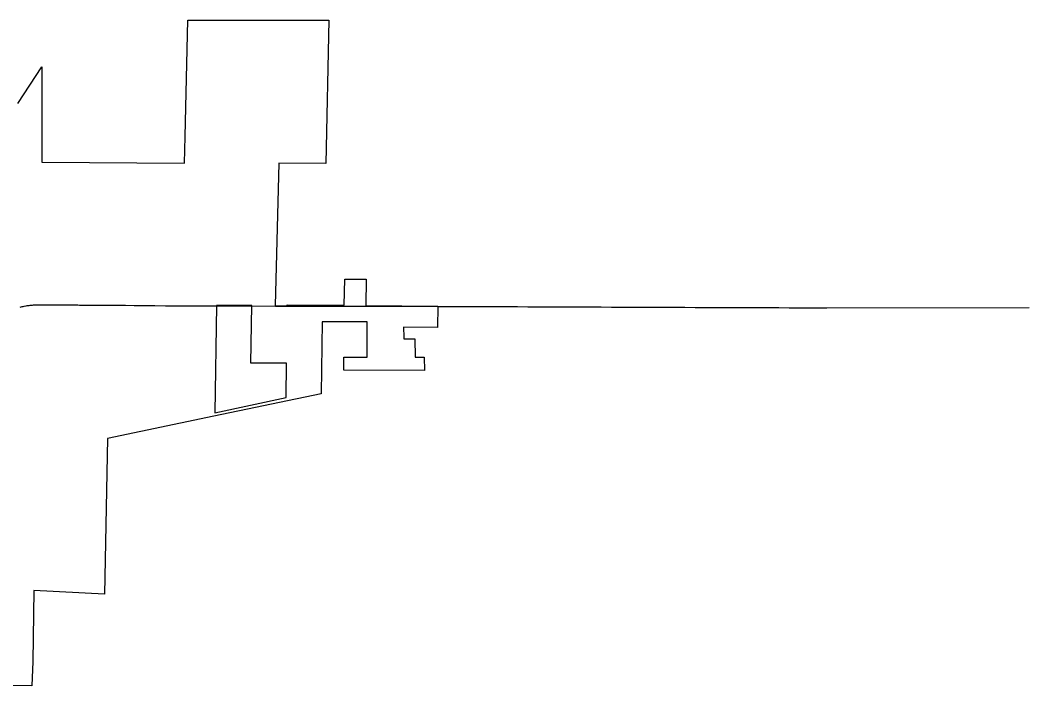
# Model space of a CAD drawing. Extents: x 0 to 34, y 0 to 22.
# Drawn here: x 4.8411 to 4.9929, y 19.4328 to 19.5337 of the extents above; entities that cross this region are included whole.
import ezdxf

# ---------------------------------------------------------------- set-up
doc = ezdxf.new("R2010")
doc.units = 0
doc.layers.add('GM_X_Corporation', color=7, linetype='Continuous')
doc.layers.add('GM_X_State_Route', color=7, linetype='Continuous')

msp = doc.modelspace()

# ---------------------------------------------------------------- linework, layer by layer
at = {"layer": 'GM_X_Corporation'}
msp.add_lwpolyline([(4.840789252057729, 19.521028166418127), (4.844413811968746, 19.526609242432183), (4.844413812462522, 19.512164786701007), (4.866014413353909, 19.512011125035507), (4.866123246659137, 19.516046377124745), (4.866522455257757, 19.533671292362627), (4.887870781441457, 19.533636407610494), (4.887417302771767, 19.51197413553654), (4.880288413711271, 19.51197794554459), (4.87974920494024, 19.490428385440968), (4.879749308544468, 19.490420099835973), (4.881560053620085, 19.49041435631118), (4.881561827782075, 19.490546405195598), (4.890187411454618, 19.49047706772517), (4.890274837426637, 19.494445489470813), (4.893501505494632, 19.494428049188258), (4.893431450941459, 19.490450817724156), (4.904354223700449, 19.490361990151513), (4.9043122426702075, 19.487141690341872), (4.899142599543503, 19.487183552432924), (4.899184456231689, 19.48567660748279), (4.899184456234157, 19.485404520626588), (4.900879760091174, 19.48540452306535), (4.900921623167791, 19.48262087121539), (4.902282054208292, 19.4826208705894), (4.9023029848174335, 19.480590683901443), (4.890142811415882, 19.480674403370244), (4.890100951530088, 19.482641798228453), (4.893659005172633, 19.482641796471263), (4.893659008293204, 19.48799980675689), (4.8868568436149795, 19.487999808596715), (4.886668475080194, 19.47707448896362), (4.870427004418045, 19.473683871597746), (4.854347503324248, 19.470313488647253), (4.8538968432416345, 19.44673811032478), (4.843189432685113, 19.44730763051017), (4.843065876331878, 19.436561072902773), (4.842926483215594, 19.432846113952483), (4.821935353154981, 19.43301355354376)], dxfattribs=at)
msp.add_lwpolyline([(4.87085362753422, 19.490435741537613), (4.87059444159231, 19.474207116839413), (4.881373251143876, 19.476509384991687), (4.88144309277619, 19.48170818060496), (4.87604478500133, 19.48172229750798), (4.876213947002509, 19.49043130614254)], close=True, dxfattribs=at)
at = {"layer": 'GM_X_State_Route'}
for p, q in [((4.870885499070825, 19.490389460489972), (4.879769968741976, 19.490371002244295)), ((4.879769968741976, 19.490371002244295), (4.881627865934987, 19.49036731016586))]:
    msp.add_line(p, q, dxfattribs=at)
for points in [[(4.841115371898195, 19.49020330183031), (4.841270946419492, 19.490243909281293), (4.841426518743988, 19.49028240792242), (4.841583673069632, 19.490318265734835), (4.8417408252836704, 19.49035201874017), (4.8420256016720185, 19.490405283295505), (4.84218380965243, 19.490430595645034), (4.842343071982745, 19.490453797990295), (4.842502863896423, 19.49047436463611), (4.842662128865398, 19.490492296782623), (4.842822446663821, 19.49050864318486), (4.842982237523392, 19.49052235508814), (4.843143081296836, 19.49053448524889), (4.843303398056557, 19.490543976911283), (4.8434637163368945, 19.49055294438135), (4.843624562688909, 19.490559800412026), (4.843784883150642, 19.490565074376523), (4.8453669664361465, 19.490555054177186), (4.846949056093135, 19.49054556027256), (4.848531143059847, 19.490535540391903), (4.849863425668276, 19.4905275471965)], [(4.849863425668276, 19.4905275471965), (4.850113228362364, 19.490526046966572), (4.85169531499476, 19.490516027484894), (4.853277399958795, 19.4905065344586), (4.8542435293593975, 19.49050020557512), (4.855209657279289, 19.490494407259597), (4.855792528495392, 19.490489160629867)], [(4.855792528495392, 19.490489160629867), (4.856791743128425, 19.490480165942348), (4.857055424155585, 19.49047779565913)], [(4.857055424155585, 19.49047779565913), (4.85837382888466, 19.490465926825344), (4.859955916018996, 19.49045116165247), (4.861538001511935, 19.49043692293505), (4.863120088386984, 19.490422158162), (4.864306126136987, 19.490411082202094), (4.865492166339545, 19.490400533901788), (4.870885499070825, 19.490389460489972)], [(4.881627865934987, 19.49036731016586), (4.897316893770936, 19.490334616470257), (4.904480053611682, 19.490319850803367)], [(4.904480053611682, 19.490319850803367), (4.908483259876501, 19.49031140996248), (4.910065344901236, 19.490305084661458), (4.91164743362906, 19.490298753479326), (4.913229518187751, 19.490292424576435), (4.914811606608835, 19.490286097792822), (4.916393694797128, 19.490279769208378), (4.917975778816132, 19.490273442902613), (4.919557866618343, 19.49026711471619), (4.9211399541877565, 19.49026078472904), (4.922722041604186, 19.490254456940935), (4.924304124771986, 19.490248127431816), (4.92588621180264, 19.49024180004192), (4.927468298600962, 19.49023547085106), (4.929050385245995, 19.490229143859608), (4.930632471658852, 19.490222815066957), (4.932214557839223, 19.490216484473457), (4.9337966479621, 19.490210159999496), (4.935378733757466, 19.490203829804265), (4.936960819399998, 19.49019750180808), (4.9385429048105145, 19.490191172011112), (4.9401249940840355, 19.49018484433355), (4.941707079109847, 19.49017851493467), (4.943289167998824, 19.49017218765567), (4.944871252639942, 19.490165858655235), (4.9464533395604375, 19.490160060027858), (4.948035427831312, 19.490153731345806), (4.949617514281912, 19.490147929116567), (4.951199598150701, 19.490141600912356), (4.952781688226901, 19.4901357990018), (4.954363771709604, 19.490129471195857), (4.95594586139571, 19.490123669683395), (4.957527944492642, 19.490117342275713), (4.959110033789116, 19.49011154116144), (4.96069212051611, 19.490105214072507), (4.963208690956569, 19.490095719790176), (4.993825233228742, 19.490163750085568)]]:
    msp.add_lwpolyline(points, dxfattribs=at)

doc.saveas('drawing.dxf')
